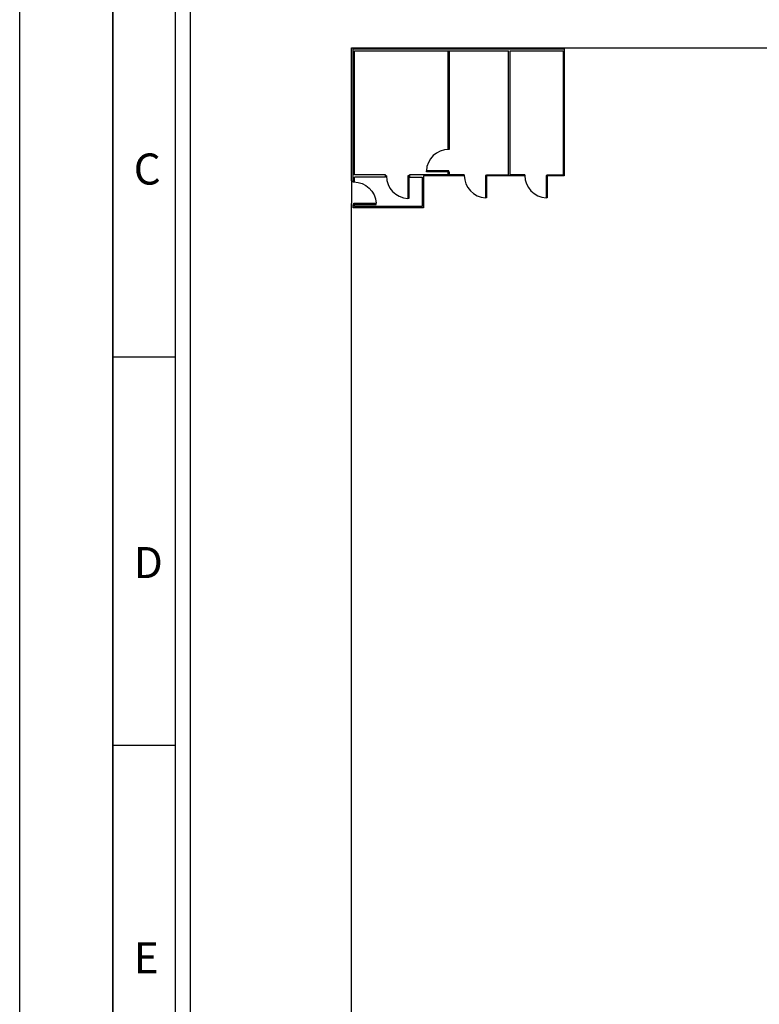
# Model space of a CAD drawing. Header units: millimetres. Extents: x -559 to 10735, y -2326 to 222.
# Tile 518 of 656: x 5154 to 5248, y -1967 to -1842. Entities that reach past the tile are written whole.
import ezdxf

# ---------------------------------------------------------------- set-up
doc = ezdxf.new("R2010")
doc.units = ezdxf.units.MM
doc.header["$LTSCALE"] = 4
for name, color, linetype in [('Extremos da Area Total', 253, 'Continuous'), ('Modelo', 251, 'Continuous'), ('Modificaçoes da Planta Baixa', 255, 'Continuous')]:
    doc.layers.add(name, color=color, linetype=linetype)

# ---------------------------------------------------------------- blocks, each defined once
blk = doc.blocks.new('AUD29D1S-flat-5-flat-1')
at = {"color": 9}
for p, q in [((0.265, 0), (0.239, 0)), ((0.239, 0), (0.239, -0.53)), ((0.265, 0), (0.265, -0.53)), ((0.265, -0.53), (0.239, -0.53))]:
    blk.add_line(p, q, dxfattribs=at)
blk.add_ellipse((0.265, 0), major_axis=(-0.375, 0.375), ratio=1, start_param=0.785398, end_param=2.307564, dxfattribs=at)
blk = doc.blocks.new('AUD29D1S-flat-3-flat-1')
at = {"color": 9}
for p, q in [((0.265, 0), (0.239, 0)), ((0.239, 0), (0.239, -0.53)), ((0.265, 0), (0.265, -0.53)), ((0.265, -0.53), (0.239, -0.53))]:
    blk.add_line(p, q, dxfattribs=at)
blk.add_ellipse((0.265, 0), major_axis=(-0.375, 0.375), ratio=1, start_param=0.785398, end_param=2.307564, dxfattribs=at)
blk = doc.blocks.new('AUD29D1S-flat-2-flat-1')
at = {"color": 9}
for p, q in [((0.265, 0), (0.239, 0)), ((0.239, 0), (0.239, -0.53)), ((0.265, 0), (0.265, -0.53)), ((0.265, -0.53), (0.239, -0.53))]:
    blk.add_line(p, q, dxfattribs=at)
blk.add_ellipse((0.265, 0), major_axis=(-0.375, 0.375), ratio=1, start_param=0.785398, end_param=2.307564, dxfattribs=at)
blk = doc.blocks.new('AUD29D1S-flat-1-flat-1')
at = {"color": 9}
for p, q in [((-0.53, -0.265), (-0.53, -0.239)), ((0, -0.239), (-0.53, -0.239)), ((0, -0.265), (-0.53, -0.265)), ((0, -0.265), (0, -0.239))]:
    blk.add_line(p, q, dxfattribs=at)
blk.add_ellipse((0, -0.265), major_axis=(-0.375, 0.375), ratio=1, start_param=-0.785398, end_param=0.736768, dxfattribs=at)

msp = doc.modelspace()

# ---------------------------------------------------------------- linework, layer by layer
at = {"layer": 'Extremos da Area Total'}
msp.add_line((5196.19, -1862.34), (5196.19, -1865.19), dxfattribs=at)
msp.add_lwpolyline([(5196.19, -1862.34), (5196.19, -1845.41), (5699, -1845.41), (5699, -1990.69), (5196.19, -1990.69), (5196.19, -1865.19)], dxfattribs=at)
at = {"layer": 'Modelo'}
for p, q in [((5165.83, -2033.01), (5165.83, -1736.41)), ((5165.83, -1835.28), (5165.83, -1934.14)), ((5165.83, -1884.71), (5173.74, -1884.71)), ((5173.74, -1934.14), (5165.83, -1934.14)), ((5165.83, -1934.14), (5165.83, -2033.01))]:
    msp.add_line(p, q, dxfattribs=at)
for points in [[(5153.96, -2131.87), (5741.22, -2131.87), (5741.22, -1716.64), (5153.96, -1716.64)], [(5173.74, -2112.1), (5721.45, -2112.1), (5721.45, -1736.41), (5173.74, -1736.41)], [(5719.47, -2110.12), (5175.71, -2110.12), (5175.71, -1738.39), (5719.47, -1738.39)]]:
    msp.add_lwpolyline(points, close=True, dxfattribs=at)
at = {"layer": 'Modificaçoes da Planta Baixa'}
for p, q in [((5208.46, -1858.24), (5208.46, -1845.81)), ((5208.64, -1858.24), (5208.64, -1845.81)), ((5216.17, -1861.56), (5216.17, -1845.81)), ((5216.35, -1861.56), (5216.35, -1845.81)), ((5208.47, -1858.24), (5208.46, -1858.24)), ((5208.46, -1858.24), (5208.64, -1858.24)), ((5200.52, -1861.56), (5196.58, -1861.56)), ((5200.52, -1861.85), (5200.52, -1861.56)), ((5203.55, -1861.63), (5203.55, -1861.56)), ((5203.55, -1861.56), (5203.55, -1861.85)), ((5208.46, -1861.56), (5208.46, -1861.27)), ((5208.46, -1861.27), (5208.64, -1861.27)), ((5208.64, -1861.56), (5208.64, -1861.27)), ((5213.46, -1861.56), (5216.17, -1861.56)), ((5221.17, -1861.56), (5223.09, -1861.56)), ((5196.57, -1862.48), (5196.37, -1862.48)), ((5200.52, -1861.85), (5196.57, -1861.85)), ((5196.57, -1862.48), (5196.57, -1861.85)), ((5203.46, -1861.78), (5203.46, -1861.85)), ((5221.08, -1861.71), (5221.08, -1861.78)), ((5196.57, -1865.4), (5196.37, -1865.4)), ((5196.47, -1865.33), (5196.47, -1865.19)), ((5196.57, -1865.6), (5196.57, -1865.33))]:
    msp.add_line(p, q, dxfattribs=at)
for points in [[(5196.37, -1861.71), (5196.37, -1861.71), (5196.37, -1845.55), (5223.24, -1845.55), (5223.24, -1861.71), (5221.08, -1861.71)], [(5196.58, -1861.56), (5196.58, -1845.81), (5216.17, -1845.81)], [(5216.35, -1845.81), (5223.09, -1845.81), (5223.09, -1861.56)], [(5208.46, -1861.56), (5203.55, -1861.56)], [(5210.52, -1861.56), (5208.64, -1861.56)], [(5218.23, -1861.56), (5216.35, -1861.56)], [(5205.32, -1861.71), (5205.32, -1865.76), (5196.37, -1865.76), (5196.37, -1865.33)], [(5196.37, -1862.48), (5196.37, -1861.71)], [(5203.55, -1861.85), (5205.16, -1861.85), (5205.16, -1865.6), (5196.57, -1865.6), (5196.57, -1865.48)], [(5210.53, -1861.71), (5205.32, -1861.71)], [(5218.23, -1861.71), (5213.24, -1861.71)]]:
    msp.add_lwpolyline(points, dxfattribs=at)
for points in [[(5208.62, -1858.24), (5208.62, -1858.33), (5208.47, -1858.33), (5208.47, -1858.24)], [(5200.52, -1861.63), (5200.61, -1861.63), (5200.61, -1861.79), (5200.52, -1861.79)], [(5203.46, -1861.63), (5203.55, -1861.63), (5203.55, -1861.78), (5203.46, -1861.78)], [(5203.46, -1861.63), (5203.55, -1861.63), (5203.55, -1861.78), (5203.46, -1861.78)], [(5208.62, -1861.18), (5208.62, -1861.27), (5208.47, -1861.27), (5208.47, -1861.18)], [(5210.44, -1861.56), (5210.52, -1861.56), (5210.52, -1861.71), (5210.44, -1861.71)], [(5213.37, -1861.56), (5213.46, -1861.56), (5213.46, -1861.71), (5213.37, -1861.71)], [(5218.14, -1861.56), (5218.23, -1861.56), (5218.23, -1861.71), (5218.14, -1861.71)], [(5221.08, -1861.56), (5221.17, -1861.56), (5221.17, -1861.71), (5221.08, -1861.71)], [(5196.57, -1862.4), (5196.37, -1862.4), (5196.37, -1862.4), (5196.57, -1862.4)], [(5196.57, -1865.33), (5196.37, -1865.33), (5196.37, -1865.33), (5196.57, -1865.33)]]:
    msp.add_lwpolyline(points, close=True, dxfattribs=at)

# ---------------------------------------------------------------- block references
at = {"layer": 'Modificaçoes da Planta Baixa', "xscale": 5.376215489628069, "yscale": 5.376215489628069, "zscale": 5.376215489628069}
for name, p in [('AUD29D1S-flat-1-flat-1', (5208.55, -1859.76)), ('AUD29D1S-flat-2-flat-1', (5211.95, -1861.64)), ('AUD29D1S-flat-3-flat-1', (5219.65, -1861.64)), ('AUD29D1S-flat-5-flat-1', (5202.04, -1861.71))]:
    msp.add_blockref(name, p, dxfattribs=at)
at = {"layer": 'Modificaçoes da Planta Baixa', "xscale": -5.376215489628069, "yscale": 5.376215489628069, "zscale": 5.376215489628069, "rotation": 90}
msp.add_blockref('AUD29D1S-flat-2-flat-1', (5196.47, -1863.9), dxfattribs=at)

# ---------------------------------------------------------------- texts
at = {"layer": 'Modelo', "char_height": 3.95, "attachment_point": 1}
for s, insert in [('C', (5168.47, -1858.85)), ('D', (5168.47, -1908.89)), ('E', (5168.47, -1959.14))]:
    msp.add_mtext_dynamic_manual_height_columns(s, width=54.2922, gutter_width=19.77, heights=[0], dxfattribs=dict(at, insert=insert))

doc.saveas('drawing.dxf')
